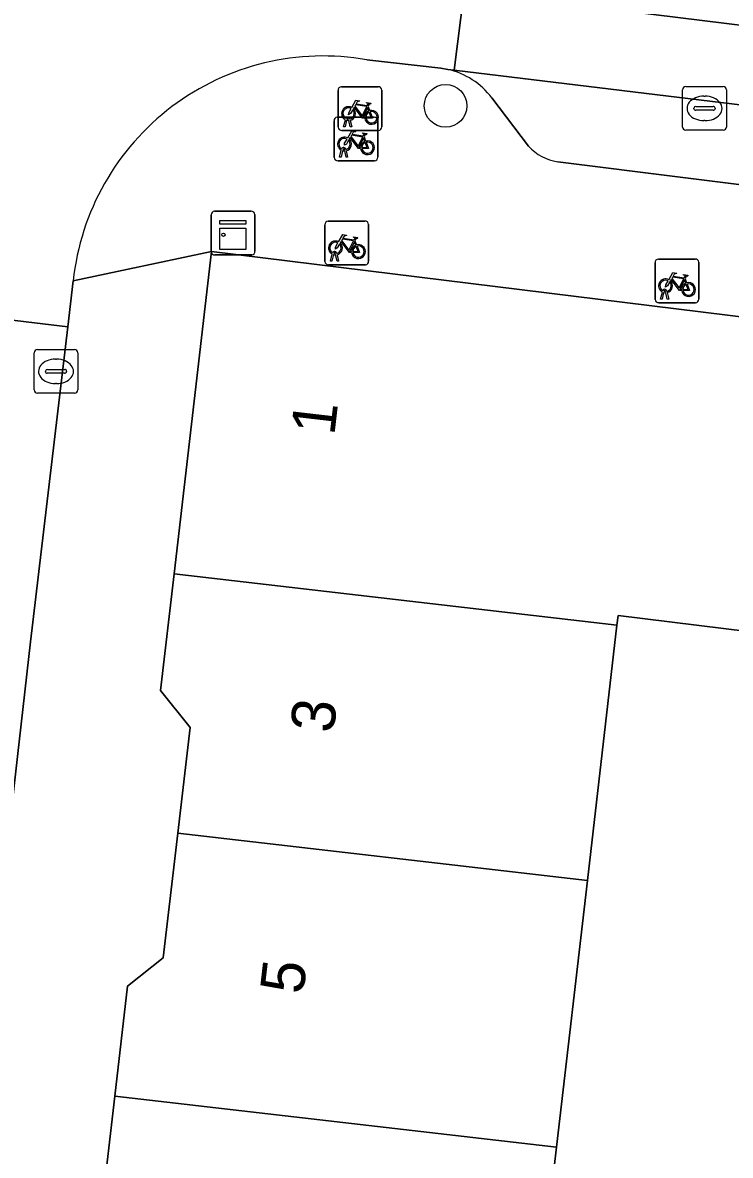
# Model space of a CAD drawing. Extents: x 161692 to 162379, y 380760 to 381678.
# Drawn here: x 162170.89 to 162187.1, y 381199.43 to 381225.38 of the extents above; entities that cross this region are included whole.
import ezdxf

# ---------------------------------------------------------------- set-up
doc = ezdxf.new("R2010")
doc.units = 0
for name, color, linetype in [('IMGEO_Boom', 7, 'Continuous'), ('IMGEO_Erf', 7, 'Continuous'), ('IMGEO_Fietsenrek', 7, 'Continuous'), ('IMGEO_Kast', 7, 'Continuous'), ('IMGEO_Kolk', 7, 'Continuous'), ('IMGEO_Pand', 7, 'Continuous'), ('IMGEO_Pand_nummerreeks', 7, 'Continuous'), ('IMGEO_Parkeervlak_open', 7, 'Continuous'), ('IMGEO_Rijbaan_lokaal_gesloten', 7, 'Continuous'), ('IMGEO_Rijbaan_lokaal_open', 7, 'Continuous'), ('IMGEO_Voetpad_open', 7, 'Continuous')]:
    doc.layers.add(name, color=color, linetype=linetype)

msp = doc.modelspace()

# ---------------------------------------------------------------- linework, layer by layer
at = {"layer": 'IMGEO_Boom'}
msp.add_circle((162180.576, 381223.476), 0.489, dxfattribs=at)
at = {"layer": 'IMGEO_Erf'}
msp.add_lwpolyline([(162197.492, 381204.07), (162195.227, 381204.349), (162195.955, 381210.26), (162195.971, 381210.391), (162184.525, 381211.801), (162184.5, 381211.582), (162183.822, 381205.729), (162183.114, 381199.619), (162182.424, 381193.665), (162181.74, 381187.759), (162184.774, 381187.407), (162185.214, 381186.853), (162184.617, 381181.706), (162184.063, 381181.267), (162192.874, 381180.248), (162194.906, 381181.141)], close=True, dxfattribs=at)
at = {"layer": 'IMGEO_Fietsenrek'}
for p, q in [((162178.114, 381222.987), (162178.114, 381223.828)), ((162178.114, 381223.828), (162178.114, 381222.987)), ((162178.189, 381223.912), (162179.03, 381223.912)), ((162179.03, 381223.912), (162178.189, 381223.912)), ((162179.114, 381223.837), (162179.114, 381222.996)), ((162179.114, 381222.996), (162179.114, 381223.837)), ((162178.801, 381223.461), (162178.837, 381223.366)), ((162178.021, 381222.29), (162178.021, 381223.131)), ((162178.021, 381223.131), (162178.021, 381222.29)), ((162178.096, 381223.215), (162178.937, 381223.215)), ((162178.937, 381223.215), (162178.096, 381223.215)), ((162178.241, 381222.996), (162178.28, 381223.156)), ((162178.275, 381222.996), (162178.241, 381222.996)), ((162178.31, 381223.144), (162178.275, 381222.996)), ((162178.352, 381223.168), (162178.351, 381223.172)), ((162178.393, 381222.996), (162178.359, 381223.138)), ((162178.383, 381223.179), (162178.384, 381223.172)), ((162178.391, 381223.142), (162178.426, 381222.996)), ((162178.426, 381222.996), (162178.393, 381222.996)), ((162179.021, 381223.14), (162179.021, 381222.299)), ((162179.021, 381222.299), (162179.021, 381223.14)), ((162179.039, 381222.912), (162178.198, 381222.912)), ((162178.198, 381222.912), (162179.039, 381222.912)), ((162178.708, 381222.764), (162178.744, 381222.669)), ((162178.148, 381222.299), (162178.187, 381222.459)), ((162178.259, 381222.471), (162178.258, 381222.475)), ((162178.29, 381222.482), (162178.291, 381222.475)), ((162178.946, 381222.215), (162178.105, 381222.215)), ((162178.105, 381222.215), (162178.946, 381222.215)), ((162178.182, 381222.299), (162178.148, 381222.299)), ((162178.217, 381222.447), (162178.182, 381222.299)), ((162178.3, 381222.299), (162178.266, 381222.441)), ((162178.298, 381222.445), (162178.333, 381222.299)), ((162178.333, 381222.299), (162178.3, 381222.299)), ((162177.813, 381219.91), (162177.813, 381220.751)), ((162177.813, 381220.751), (162177.813, 381219.91)), ((162177.888, 381220.835), (162178.729, 381220.835)), ((162178.729, 381220.835), (162177.888, 381220.835)), ((162178.813, 381220.76), (162178.813, 381219.919)), ((162178.813, 381219.919), (162178.813, 381220.76)), ((162178.5, 381220.384), (162178.536, 381220.289)), ((162177.94, 381219.919), (162177.979, 381220.079)), ((162177.974, 381219.919), (162177.94, 381219.919)), ((162178.009, 381220.067), (162177.974, 381219.919)), ((162178.051, 381220.091), (162178.05, 381220.095)), ((162178.092, 381219.919), (162178.058, 381220.061)), ((162178.082, 381220.102), (162178.083, 381220.095)), ((162178.09, 381220.065), (162178.125, 381219.919)), ((162178.125, 381219.919), (162178.092, 381219.919)), ((162185.373, 381219.041), (162185.373, 381219.882)), ((162185.373, 381219.882), (162185.373, 381219.041)), ((162185.448, 381219.966), (162186.289, 381219.966)), ((162186.289, 381219.966), (162185.448, 381219.966)), ((162186.373, 381219.891), (162186.373, 381219.05)), ((162186.373, 381219.05), (162186.373, 381219.891)), ((162178.738, 381219.835), (162177.897, 381219.835)), ((162177.897, 381219.835), (162178.738, 381219.835)), ((162186.06, 381219.515), (162186.096, 381219.42)), ((162185.5, 381219.05), (162185.539, 381219.21)), ((162185.569, 381219.198), (162185.534, 381219.05)), ((162185.611, 381219.222), (162185.61, 381219.226)), ((162185.652, 381219.05), (162185.618, 381219.192)), ((162185.642, 381219.233), (162185.643, 381219.226)), ((162185.65, 381219.196), (162185.685, 381219.05)), ((162186.298, 381218.966), (162185.457, 381218.966)), ((162185.457, 381218.966), (162186.298, 381218.966)), ((162185.534, 381219.05), (162185.5, 381219.05)), ((162185.685, 381219.05), (162185.652, 381219.05))]:
    msp.add_line(p, q, dxfattribs=at)
for points in [[(162178.427, 381223.438), (162178.522, 381223.602), (162178.608, 381223.588), (162178.61, 381223.579), (162178.554, 381223.568), (162178.527, 381223.523), (162178.783, 381223.482)], [(162178.77, 381223.457), (162178.513, 381223.498), (162178.496, 381223.469), (162178.663, 381223.249), (162178.77, 381223.457)], [(162178.783, 381223.482), (162178.808, 381223.531), (162178.802, 381223.535), (162178.779, 381223.539), (162178.767, 381223.546), (162178.766, 381223.549), (162178.768, 381223.554), (162178.863, 381223.539), (162178.865, 381223.529), (162178.855, 381223.516), (162178.843, 381223.51), (162178.829, 381223.516), (162178.801, 381223.461)], [(162178.448, 381223.386), (162178.396, 381223.296), (162178.356, 381223.271), (162178.357, 381223.318), (162178.412, 381223.412)], [(162178.723, 381223.194), (162178.673, 381223.194), (162178.482, 381223.445), (162178.463, 381223.413)], [(162178.818, 381223.359), (162178.788, 381223.436), (162178.679, 381223.218), (162178.722, 381223.218)], [(162178.752, 381223.218), (162178.872, 381223.217), (162178.828, 381223.331)], [(162178.848, 381223.338), (162178.903, 381223.193), (162178.753, 381223.193)], [(162178.355, 381222.689), (162178.303, 381222.599), (162178.263, 381222.574), (162178.264, 381222.621), (162178.319, 381222.715)], [(162178.334, 381222.741), (162178.429, 381222.905), (162178.515, 381222.891), (162178.517, 381222.882), (162178.461, 381222.871), (162178.434, 381222.826), (162178.69, 381222.785)], [(162178.63, 381222.497), (162178.58, 381222.497), (162178.389, 381222.748), (162178.37, 381222.716)], [(162178.677, 381222.76), (162178.42, 381222.801), (162178.403, 381222.772), (162178.57, 381222.552), (162178.677, 381222.76)], [(162178.725, 381222.662), (162178.695, 381222.739), (162178.586, 381222.521), (162178.629, 381222.521)], [(162178.69, 381222.785), (162178.715, 381222.834), (162178.709, 381222.838), (162178.686, 381222.842), (162178.674, 381222.849), (162178.673, 381222.852), (162178.675, 381222.857), (162178.77, 381222.842), (162178.772, 381222.832), (162178.762, 381222.819), (162178.75, 381222.813), (162178.736, 381222.819), (162178.708, 381222.764)], [(162178.659, 381222.521), (162178.779, 381222.52), (162178.735, 381222.634)], [(162178.755, 381222.641), (162178.81, 381222.496), (162178.66, 381222.496)], [(162178.126, 381220.361), (162178.221, 381220.525), (162178.307, 381220.511), (162178.309, 381220.502), (162178.253, 381220.491), (162178.226, 381220.446), (162178.482, 381220.405)], [(162178.469, 381220.38), (162178.212, 381220.421), (162178.195, 381220.392), (162178.362, 381220.172), (162178.469, 381220.38)], [(162178.482, 381220.405), (162178.507, 381220.454), (162178.501, 381220.458), (162178.478, 381220.462), (162178.466, 381220.469), (162178.465, 381220.472), (162178.467, 381220.477), (162178.562, 381220.462), (162178.564, 381220.452), (162178.554, 381220.439), (162178.542, 381220.433), (162178.528, 381220.439), (162178.5, 381220.384)], [(162178.147, 381220.309), (162178.095, 381220.219), (162178.055, 381220.194), (162178.056, 381220.241), (162178.111, 381220.335)], [(162178.422, 381220.117), (162178.372, 381220.117), (162178.181, 381220.368), (162178.162, 381220.336)], [(162178.517, 381220.282), (162178.487, 381220.359), (162178.378, 381220.141), (162178.421, 381220.141)], [(162178.451, 381220.141), (162178.571, 381220.14), (162178.527, 381220.254)], [(162178.547, 381220.261), (162178.602, 381220.116), (162178.452, 381220.116)], [(162185.686, 381219.492), (162185.781, 381219.656), (162185.867, 381219.642), (162185.869, 381219.633), (162185.813, 381219.622), (162185.786, 381219.577), (162186.042, 381219.536)], [(162186.042, 381219.536), (162186.067, 381219.585), (162186.061, 381219.589), (162186.038, 381219.593), (162186.026, 381219.6), (162186.025, 381219.603), (162186.027, 381219.608), (162186.122, 381219.593), (162186.124, 381219.583), (162186.114, 381219.57), (162186.102, 381219.564), (162186.088, 381219.57), (162186.06, 381219.515)], [(162185.707, 381219.44), (162185.655, 381219.35), (162185.615, 381219.325), (162185.616, 381219.372), (162185.671, 381219.466)], [(162185.982, 381219.248), (162185.932, 381219.248), (162185.741, 381219.499), (162185.722, 381219.467)], [(162186.029, 381219.511), (162185.772, 381219.552), (162185.755, 381219.523), (162185.922, 381219.303), (162186.029, 381219.511)], [(162186.077, 381219.413), (162186.047, 381219.49), (162185.938, 381219.272), (162185.981, 381219.272)], [(162186.011, 381219.272), (162186.131, 381219.271), (162186.087, 381219.385)], [(162186.107, 381219.392), (162186.162, 381219.247), (162186.012, 381219.247)]]:
    msp.add_lwpolyline(points, dxfattribs=at)
for centre, radius, start, end in [((162178.192, 381223.834), 0.0779, 92.4484, 184.2845), ((162178.192, 381223.834), 0.0779, 92.4484, 184.2845), ((162179.036, 381223.834), 0.0779, 2.4484, 94.2845), ((162179.036, 381223.834), 0.0779, 2.4484, 94.2845), ((162178.354, 381223.297), 0.159, 62.6766, 242.1369), ((162178.354, 381223.297), 0.129, 63.3192, 238.903), ((162178.354, 381223.297), 0.129, 283.6043, 43.4302), ((162178.354, 381223.297), 0.159, 283.5766, 46.6042), ((162178.881, 381223.213), 0.159, 113.3408, 178.3217), ((162178.881, 381223.213), 0.159, 187.0065, 105.7708), ((162178.881, 381223.213), 0.129, 113.923, 177.9556), ((162178.881, 381223.213), 0.129, 188.6715, 104.5883), ((162178.099, 381223.137), 0.0779, 92.4484, 184.2845), ((162178.099, 381223.137), 0.0779, 92.4484, 184.2845), ((162178.192, 381222.99), 0.0779, 182.4484, 274.2845), ((162178.192, 381222.99), 0.0779, 182.4484, 274.2845), ((162178.334, 381223.168), 0.0499, 12.8025, 158.6934), ((162178.354, 381223.297), 0.159, 253.9967, 271.7867), ((162178.334, 381223.168), 0.0174, 12.8025, 163.4502), ((162178.354, 381223.297), 0.129, 253.415, 269.0204), ((162178.943, 381223.137), 0.0779, 2.4484, 94.2845), ((162178.943, 381223.137), 0.0779, 2.4484, 94.2845), ((162179.036, 381222.99), 0.0779, 272.4484, 4.2845), ((162179.036, 381222.99), 0.0779, 272.4484, 4.2845), ((162178.261, 381222.6), 0.159, 62.6766, 242.1369), ((162178.261, 381222.6), 0.129, 63.3192, 238.903), ((162178.261, 381222.6), 0.159, 283.5766, 46.6042), ((162178.241, 381222.471), 0.0499, 12.8025, 158.6934), ((162178.241, 381222.471), 0.0174, 12.8025, 163.4502), ((162178.261, 381222.6), 0.129, 253.415, 269.0204), ((162178.261, 381222.6), 0.129, 283.6043, 43.4302), ((162178.788, 381222.516), 0.159, 113.3408, 178.3217), ((162178.788, 381222.516), 0.159, 187.0065, 105.7708), ((162178.788, 381222.516), 0.129, 113.923, 177.9556), ((162178.788, 381222.516), 0.129, 188.6715, 104.5883), ((162178.099, 381222.293), 0.0779, 182.4484, 274.2845), ((162178.099, 381222.293), 0.0779, 182.4484, 274.2845), ((162178.261, 381222.6), 0.159, 253.9967, 271.7867), ((162178.943, 381222.293), 0.0779, 272.4484, 4.2845), ((162178.943, 381222.293), 0.0779, 272.4484, 4.2845), ((162177.891, 381220.757), 0.0779, 92.4484, 184.2845), ((162177.891, 381220.757), 0.0779, 92.4484, 184.2845), ((162178.735, 381220.757), 0.0779, 2.4484, 94.2845), ((162178.735, 381220.757), 0.0779, 2.4484, 94.2845), ((162178.053, 381220.22), 0.159, 62.6766, 242.1369), ((162178.053, 381220.22), 0.129, 63.3192, 238.903), ((162178.033, 381220.091), 0.0499, 12.8025, 158.6934), ((162178.053, 381220.22), 0.129, 283.6043, 43.4302), ((162178.053, 381220.22), 0.159, 283.5766, 46.6042), ((162178.58, 381220.136), 0.159, 113.3408, 178.3217), ((162178.58, 381220.136), 0.159, 187.0065, 105.7708), ((162178.58, 381220.136), 0.129, 113.923, 177.9556), ((162178.58, 381220.136), 0.129, 188.6715, 104.5883), ((162177.891, 381219.913), 0.0779, 182.4484, 274.2845), ((162177.891, 381219.913), 0.0779, 182.4484, 274.2845), ((162178.053, 381220.22), 0.159, 253.9967, 271.7867), ((162178.033, 381220.091), 0.0174, 12.8025, 163.4502), ((162178.053, 381220.22), 0.129, 253.415, 269.0204), ((162178.735, 381219.913), 0.0779, 272.4484, 4.2845), ((162178.735, 381219.913), 0.0779, 272.4484, 4.2845), ((162185.451, 381219.888), 0.0779, 92.4484, 184.2845), ((162185.451, 381219.888), 0.0779, 92.4484, 184.2845), ((162186.295, 381219.888), 0.0779, 2.4484, 94.2845), ((162186.295, 381219.888), 0.0779, 2.4484, 94.2845), ((162185.613, 381219.351), 0.159, 62.6766, 242.1369), ((162185.613, 381219.351), 0.129, 63.3192, 238.903), ((162185.613, 381219.351), 0.129, 283.6043, 43.4302), ((162185.613, 381219.351), 0.159, 283.5766, 46.6042), ((162186.14, 381219.267), 0.159, 113.3408, 178.3217), ((162186.14, 381219.267), 0.159, 187.0065, 105.7708), ((162186.14, 381219.267), 0.129, 113.923, 177.9556), ((162186.14, 381219.267), 0.129, 188.6715, 104.5883), ((162185.593, 381219.222), 0.0499, 12.8025, 158.6934), ((162185.613, 381219.351), 0.159, 253.9967, 271.7867), ((162185.593, 381219.222), 0.0174, 12.8025, 163.4502), ((162185.613, 381219.351), 0.129, 253.415, 269.0204), ((162185.451, 381219.044), 0.0779, 182.4484, 274.2845), ((162185.451, 381219.044), 0.0779, 182.4484, 274.2845), ((162186.295, 381219.044), 0.0779, 272.4484, 4.2845), ((162186.295, 381219.044), 0.0779, 272.4484, 4.2845)]:
    msp.add_arc(centre, radius, start, end, dxfattribs=at)
at = {"layer": 'IMGEO_Kast'}
for p, q in [((162175.21, 381220.134), (162175.21, 381220.975)), ((162175.21, 381220.975), (162175.21, 381220.134)), ((162175.285, 381221.059), (162176.126, 381221.059)), ((162176.126, 381221.059), (162175.285, 381221.059)), ((162176.21, 381220.984), (162176.21, 381220.143)), ((162176.21, 381220.143), (162176.21, 381220.984)), ((162176.135, 381220.059), (162175.294, 381220.059)), ((162175.294, 381220.059), (162176.135, 381220.059))]:
    msp.add_line(p, q, dxfattribs=at)
for points in [[(162175.405, 381220.849), (162176.005, 381220.849), (162176.005, 381220.764), (162175.405, 381220.764), (162175.405, 381220.849)], [(162175.405, 381220.674), (162176.005, 381220.674), (162176.005, 381220.185), (162175.405, 381220.185), (162175.405, 381220.674)]]:
    msp.add_lwpolyline(points, dxfattribs=at)
msp.add_circle((162175.489, 381220.523), 0.0377, dxfattribs=at)
for centre, start, end in [((162175.288, 381220.981), 92.4484, 184.2845), ((162175.288, 381220.981), 92.4484, 184.2845), ((162176.132, 381220.981), 2.4484, 94.2845), ((162176.132, 381220.981), 2.4484, 94.2845), ((162175.288, 381220.137), 182.4484, 274.2845), ((162175.288, 381220.137), 182.4484, 274.2845), ((162176.132, 381220.137), 272.4484, 4.2845), ((162176.132, 381220.137), 272.4484, 4.2845)]:
    msp.add_arc(centre, 0.0779, start, end, dxfattribs=at)
at = {"layer": 'IMGEO_Kolk'}
for p, q in [((162186.004, 381222.99), (162186.004, 381223.842)), ((162186.079, 381223.916), (162186.931, 381223.916)), ((162187.005, 381223.842), (162187.005, 381222.99)), ((162186.492, 381223.696), (162186.517, 381223.696)), ((162186.263, 381223.41), (162186.263, 381223.422)), ((162186.701, 381223.373), (162186.303, 381223.373)), ((162186.306, 381223.459), (162186.704, 381223.459)), ((162186.747, 381223.422), (162186.747, 381223.41)), ((162186.515, 381223.136), (162186.49, 381223.136)), ((162186.931, 381222.916), (162186.079, 381222.916)), ((162171.154, 381216.966), (162171.154, 381217.818)), ((162171.229, 381217.892), (162172.081, 381217.892)), ((162172.155, 381217.818), (162172.155, 381216.966)), ((162171.642, 381217.672), (162171.667, 381217.672)), ((162171.413, 381217.386), (162171.413, 381217.398)), ((162171.851, 381217.349), (162171.453, 381217.349)), ((162171.456, 381217.435), (162171.854, 381217.435)), ((162171.897, 381217.398), (162171.897, 381217.386)), ((162171.665, 381217.112), (162171.64, 381217.112)), ((162172.081, 381216.892), (162171.229, 381216.892))]:
    msp.add_line(p, q, dxfattribs=at)
for points in [[(162186.004, 381222.99), (162186.004, 381223.842)], [(162186.079, 381223.916), (162186.931, 381223.916)], [(162187.005, 381223.842), (162187.005, 381222.99)], [(162186.931, 381222.916), (162186.079, 381222.916)], [(162171.154, 381216.966), (162171.154, 381217.818)], [(162171.229, 381217.892), (162172.081, 381217.892)], [(162172.155, 381217.818), (162172.155, 381216.966)], [(162172.081, 381216.892), (162171.229, 381216.892)]]:
    msp.add_lwpolyline(points, dxfattribs=at)
for centre, radius, start, end in [((162186.081, 381223.84), 0.0765, 91.552, 178.448), ((162186.081, 381223.84), 0.0765, 91.552, 178.448), ((162186.929, 381223.84), 0.0765, 1.552, 88.448), ((162186.929, 381223.84), 0.0765, 1.552, 88.448), ((162186.303, 381223.419), 0.0403, 85.8775, 175.7526), ((162186.3, 381223.409), 0.0366, 178.938, 274.7102), ((162186.704, 381223.416), 0.043, 264.8664, 352.4533), ((162186.708, 381223.421), 0.0386, 1.7309, 96.639), ((162186.081, 381222.992), 0.0765, 181.552, 268.448), ((162186.081, 381222.992), 0.0765, 181.552, 268.448), ((162186.929, 381222.992), 0.0765, 271.552, 358.448), ((162186.929, 381222.992), 0.0765, 271.552, 358.448), ((162171.231, 381217.816), 0.0765, 91.552, 178.448), ((162171.231, 381217.816), 0.0765, 91.552, 178.448), ((162172.079, 381217.816), 0.0765, 1.552, 88.448), ((162172.079, 381217.816), 0.0765, 1.552, 88.448), ((162171.453, 381217.395), 0.0403, 85.8775, 175.7526), ((162171.45, 381217.385), 0.0366, 178.938, 274.7102), ((162171.854, 381217.392), 0.043, 264.8664, 352.4533), ((162171.858, 381217.397), 0.0386, 1.7309, 96.639), ((162171.231, 381216.968), 0.0765, 181.552, 268.448), ((162171.231, 381216.968), 0.0765, 181.552, 268.448), ((162172.079, 381216.968), 0.0765, 271.552, 358.448), ((162172.079, 381216.968), 0.0765, 271.552, 358.448)]:
    msp.add_arc(centre, radius, start, end, dxfattribs=at)
for centre, major_axis, ratio, start_param, end_param in [((162186.491, 381223.416), (-0.387, 0.002), 0.722429, 4.712389, 7.853982), ((162186.516, 381223.416), (-0.39, 0.002), 0.717154, 1.570796, 4.712389), ((162171.641, 381217.392), (-0.387, 0.002), 0.722429, 4.712389, 7.853982), ((162171.666, 381217.392), (-0.39, 0.002), 0.717154, 1.570796, 4.712389)]:
    msp.add_ellipse(centre, major_axis=major_axis, ratio=ratio, start_param=start_param, end_param=end_param, dxfattribs=at)
at = {"layer": 'IMGEO_Pand'}
for points in [[(162174.359, 381212.753), (162184.5, 381211.582), (162184.525, 381211.801), (162195.971, 381210.391), (162195.955, 381210.26), (162199.862, 381209.809), (162200.644, 381217), (162175.215, 381220.135)], [(162174.359, 381212.753), (162174.05, 381210.083), (162174.723, 381209.233), (162174.442, 381206.811), (162183.822, 381205.729), (162184.5, 381211.582)], [(162174.442, 381206.811), (162174.112, 381203.96), (162173.292, 381203.31), (162173, 381200.786), (162183.114, 381199.619), (162183.822, 381205.729)], [(162173, 381200.786), (162172.703, 381198.226), (162173.32, 381197.448), (162173.008, 381194.753), (162182.424, 381193.665), (162183.114, 381199.619)]]:
    msp.add_lwpolyline(points, close=True, dxfattribs=at)
at = {"layer": 'IMGEO_Parkeervlak_open'}
for points in [[(162214.838, 381220.161), (162203.806, 381221.498), (162180.773, 381224.291), (162180.625, 381224.309)], [(162181.634, 381223.658), (162182.473, 381222.549)], [(162183.146, 381222.196), (162191.797, 381221.107)]]:
    msp.add_lwpolyline(points, dxfattribs=at)
for centre, radius, start, end in [((162180.252, 381222.623), 1.726, 36.8202, 77.5201), ((162183.302, 381223.311), 1.126, 222.5971, 262.0473)]:
    msp.add_arc(centre, radius, start, end, dxfattribs=at)
at = {"layer": 'IMGEO_Rijbaan_lokaal_gesloten'}
for points in [[(162178.77, 381224.53), (162180.466, 381224.336), (162180.625, 381224.309), (162180.773, 381224.291), (162181.003, 381226.106), (162181.365, 381228.962)], [(162166.136, 381220.183), (162166.013, 381219.121), (162171.924, 381218.412), (162172.048, 381219.464)]]:
    msp.add_lwpolyline(points, dxfattribs=at)
for points in [[(162207.63, 381227.569), (162206.961, 381227.654), (162206.595, 381227.696), (162206.365, 381225.949), (162181.365, 381228.962), (162181.003, 381226.106), (162206.021, 381223.02), (162219.985, 381221.297), (162235.933, 381219.33), (162285.948, 381213.063), (162286.396, 381216.457), (162220.264, 381224.141), (162220.506, 381225.942)], [(162235.933, 381219.33), (162219.985, 381221.297), (162206.021, 381223.02), (162181.003, 381226.106), (162180.773, 381224.291), (162203.806, 381221.498), (162214.838, 381220.161), (162220.144, 381219.504), (162232.915, 381217.962), (162246.988, 381216.323), (162247.37, 381216.277), (162248.616, 381216.141), (162251.566, 381215.784), (162258.843, 381214.911), (162261.475, 381214.587), (162269.688, 381213.421), (162277.694, 381212.565), (162282.776, 381211.642), (162285.708, 381211.247), (162285.948, 381213.063)]]:
    msp.add_lwpolyline(points, close=True, dxfattribs=at)
msp.add_arc((162177.777, 381218.856), 5.761, 80.0691, 173.9376, dxfattribs=at)
at = {"layer": 'IMGEO_Rijbaan_lokaal_open'}
msp.add_lwpolyline([(162169.829, 381200.284), (162171.071, 381211.199), (162171.924, 381218.412), (162166.013, 381219.121), (162165.907, 381218.2), (162164.169, 381203.109), (162162.665, 381189.882), (162161.049, 381175.536), (162159.365, 381161.363), (162157.908, 381148.676), (162157.877, 381148.391), (162163.756, 381147.701), (162163.848, 381148.312), (162165.836, 381166.11), (162167.521, 381180.59), (162167.867, 381183.539)], close=True, dxfattribs=at)
at = {"layer": 'IMGEO_Voetpad_open'}
for points in [[(162180.625, 381224.309), (162180.466, 381224.336), (162178.77, 381224.53)], [(162182.473, 381222.549), (162181.634, 381223.658)], [(162191.797, 381221.107), (162183.146, 381222.196)], [(162172.048, 381219.464), (162175.215, 381220.135), (162200.644, 381217), (162206.516, 381216.276), (162206.486, 381216.027), (162212.19, 381215.324), (162217.686, 381214.646), (162223.314, 381213.952), (162230.1, 381213.115), (162235.554, 381212.443), (162241.205, 381211.746), (162245.165, 381211.257), (162246.344, 381211.112), (162246.893, 381211.044), (162246.975, 381211.826), (162248.166, 381211.683), (162248.616, 381216.141), (162247.37, 381216.277), (162246.988, 381216.323)]]:
    msp.add_lwpolyline(points, dxfattribs=at)
msp.add_lwpolyline([(162175.215, 381220.135), (162172.048, 381219.464), (162171.924, 381218.412), (162171.071, 381211.199), (162169.829, 381200.284), (162167.867, 381183.539), (162170.9, 381182.792), (162171.61, 381188.928), (162171.894, 381191.377), (162172.69, 381192.008), (162173.008, 381194.753), (162173.32, 381197.448), (162172.703, 381198.226), (162173, 381200.786), (162173.292, 381203.31), (162174.112, 381203.96), (162174.442, 381206.811), (162174.723, 381209.233), (162174.05, 381210.083), (162174.359, 381212.753)], close=True, dxfattribs=at)
for centre, radius, start, end in [((162177.777, 381218.856), 5.761, 80.0691, 173.9376), ((162180.252, 381222.623), 1.726, 36.8202, 77.5201), ((162183.302, 381223.311), 1.126, 222.5971, 262.0473)]:
    msp.add_arc(centre, radius, start, end, dxfattribs=at)

# ---------------------------------------------------------------- texts
at = {"layer": 'IMGEO_Pand_nummerreeks'}
for s, rotation, p in [('1', 83.3891, (162178.027, 381215.906)), ('3', 83.3904, (162178.008, 381209.086)), ('5', 83.3904, (162177.315, 381203.105))]:
    msp.add_text(s, height=1, rotation=rotation, dxfattribs=at).set_placement(p)

doc.saveas('drawing.dxf')
